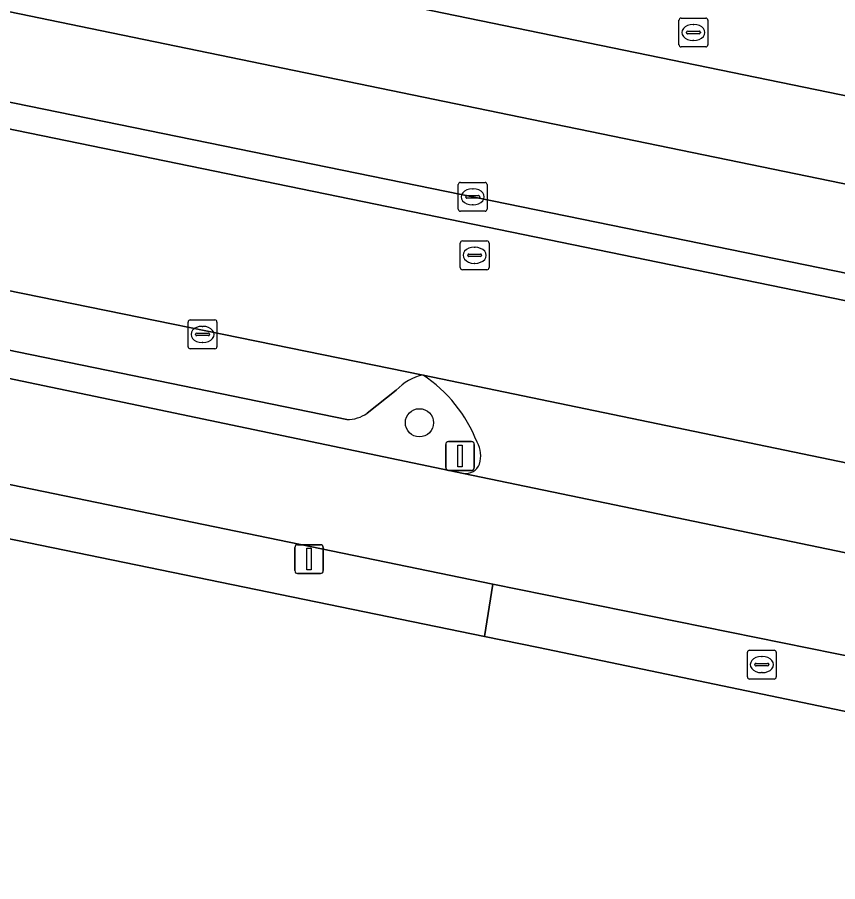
# Model space of a CAD drawing. Extents: x 157692 to 159674, y 381452 to 383291.
# Drawn here: x 158717.08 to 158745.55, y 382041.93 to 382071.93 of the extents above; entities that cross this region are included whole.
import ezdxf

# ---------------------------------------------------------------- set-up
doc = ezdxf.new("R2010")
doc.units = 0
for name, color, linetype in [('IMGEO_Berm_groen', 7, 'Continuous'), ('IMGEO_Boom', 7, 'Continuous'), ('IMGEO_Brandkraan', 7, 'Continuous'), ('IMGEO_Erf', 7, 'Continuous'), ('IMGEO_Fietspad_gesloten', 7, 'Continuous'), ('IMGEO_Kolk', 7, 'Continuous'), ('IMGEO_Lichtmast', 7, 'Continuous'), ('IMGEO_Parkeervlak_open', 7, 'Continuous'), ('IMGEO_Rijbaan_lokaal_open', 7, 'Continuous'), ('IMGEO_Rijbaan_regionaal_gesloten', 7, 'Continuous'), ('IMGEO_Rioolput', 7, 'Continuous'), ('IMGEO_Verkeersbordpaal', 7, 'Continuous'), ('IMGEO_Voetpad_open', 7, 'Continuous')]:
    doc.layers.add(name, color=color, linetype=linetype)

msp = doc.modelspace()

# ---------------------------------------------------------------- linework, layer by layer
at = {"layer": 'IMGEO_Berm_groen'}
for points in [[(158595.092, 382100.086), (158601.14, 382098.944), (158779.77, 382062.223), (158785.616, 382060.813), (158789.108, 382059.781)], [(158778.07, 382056.314), (158773.956, 382057.298), (158711.762, 382070.015), (158600.841, 382092.865), (158585.035, 382095.717)], [(158599.236, 382092.209), (158771.914, 382056.729), (158774.468, 382056.03)], [(158697.585, 382066.362), (158697.271, 382066.421), (158694.964, 382063.831), (158710.713, 382060.669), (158732.567, 382056.096)], [(158728.513, 382057.971), (158700.047, 382063.811), (158699.412, 382064.261), (158698.655, 382065.637)], [(158730.232, 382058.992), (158729.224, 382058.19)]]:
    msp.add_lwpolyline(points, dxfattribs=at)
for centre, radius, start, end in [((158731.546, 382057.746), 1.811, 102.3457, 136.5165), ((158728.413, 382055.385), 4.96, 21.2546, 56.3759), ((158728.533, 382059.17), 1.199, 269.05, 305.1894), ((158732.196, 382056.703), 0.967, 343.3888, 29.7405), ((158732.63, 382056.621), 0.529, 263.1772, 338.4462)]:
    msp.add_arc(centre, radius, start, end, dxfattribs=at)
at = {"layer": 'IMGEO_Boom'}
msp.add_circle((158731.036, 382057.858), 0.489, dxfattribs=at)
at = {"layer": 'IMGEO_Brandkraan'}
for p, q in [((158742.417, 382049.042), (158742.417, 382049.894)), ((158742.492, 382049.968), (158743.344, 382049.968)), ((158743.418, 382049.894), (158743.418, 382049.042)), ((158742.905, 382049.748), (158742.93, 382049.748)), ((158742.676, 382049.462), (158742.676, 382049.474)), ((158743.114, 382049.425), (158742.716, 382049.425)), ((158742.719, 382049.511), (158743.117, 382049.511)), ((158743.16, 382049.474), (158743.16, 382049.462)), ((158743.344, 382048.968), (158742.492, 382048.968)), ((158742.928, 382049.188), (158742.903, 382049.188))]:
    msp.add_line(p, q, dxfattribs=at)
for points in [[(158742.417, 382049.042), (158742.417, 382049.894)], [(158742.492, 382049.968), (158743.344, 382049.968)], [(158743.418, 382049.894), (158743.418, 382049.042)], [(158743.344, 382048.968), (158742.492, 382048.968)]]:
    msp.add_lwpolyline(points, dxfattribs=at)
for centre, radius, start, end in [((158742.494, 382049.892), 0.0765, 91.552, 178.448), ((158742.494, 382049.892), 0.0765, 91.552, 178.448), ((158743.342, 382049.892), 0.0765, 1.552, 88.448), ((158743.342, 382049.892), 0.0765, 1.552, 88.448), ((158742.716, 382049.471), 0.0403, 85.8775, 175.7526), ((158742.713, 382049.461), 0.0366, 178.938, 274.7102), ((158743.117, 382049.468), 0.043, 264.8664, 352.4533), ((158743.121, 382049.473), 0.0386, 1.7309, 96.639), ((158742.494, 382049.044), 0.0765, 181.552, 268.448), ((158742.494, 382049.044), 0.0765, 181.552, 268.448), ((158743.342, 382049.044), 0.0765, 271.552, 358.448), ((158743.342, 382049.044), 0.0765, 271.552, 358.448)]:
    msp.add_arc(centre, radius, start, end, dxfattribs=at)
for centre, major_axis, ratio, start_param, end_param in [((158742.904, 382049.468), (-0.387, 0.002), 0.722429, 4.712389, 7.853982), ((158742.929, 382049.468), (-0.39, 0.002), 0.717154, 1.570796, 4.712389)]:
    msp.add_ellipse(centre, major_axis=major_axis, ratio=ratio, start_param=start_param, end_param=end_param, dxfattribs=at)
at = {"layer": 'IMGEO_Erf'}
msp.add_lwpolyline([(158745.995, 382047.802), (158735.171, 382050.057), (158733.296, 382050.448), (158698.724, 382057.545), (158691.965, 382058.933), (158691.415, 382059.045), (158669.48, 382063.498), (158668.777, 382063.64), (158666.554, 382064.092), (158662.116, 382064.993), (158661.54, 382062.724)], dxfattribs=at)
at = {"layer": 'IMGEO_Fietspad_gesloten'}
for points in [[(158776.64, 382046.995), (158774.025, 382047.607), (158748.896, 382052.715), (158732.567, 382056.096), (158710.713, 382060.669), (158694.964, 382063.831), (158656.145, 382071.8), (158599.36, 382083.49), (158578.485, 382087.788), (158553.523, 382092.644), (158551.737, 382093.049), (158548.395, 382093.597), (158547.676, 382093.718)], [(158533.524, 382092.807), (158567.173, 382086.396), (158657.056, 382067.984), (158692.348, 382060.756), (158733.578, 382052.258), (158746.373, 382049.67), (158773.852, 382044.005)]]:
    msp.add_lwpolyline(points, dxfattribs=at)
at = {"layer": 'IMGEO_Kolk'}
for p, q in [((158732.384, 382065.27), (158732.384, 382066.122)), ((158732.459, 382066.196), (158733.311, 382066.196)), ((158733.385, 382066.122), (158733.385, 382065.27)), ((158732.872, 382065.976), (158732.897, 382065.976)), ((158732.643, 382065.69), (158732.643, 382065.702)), ((158733.081, 382065.653), (158732.683, 382065.653)), ((158732.686, 382065.739), (158733.084, 382065.739)), ((158733.127, 382065.702), (158733.127, 382065.69)), ((158733.311, 382065.196), (158732.459, 382065.196)), ((158732.895, 382065.416), (158732.87, 382065.416)), ((158723.008, 382060.498), (158723.008, 382061.35)), ((158723.083, 382061.424), (158723.935, 382061.424)), ((158724.009, 382061.35), (158724.009, 382060.498)), ((158723.31, 382060.967), (158723.708, 382060.967)), ((158723.496, 382061.204), (158723.521, 382061.204)), ((158723.267, 382060.918), (158723.267, 382060.93)), ((158723.705, 382060.881), (158723.307, 382060.881)), ((158723.751, 382060.93), (158723.751, 382060.918)), ((158723.935, 382060.424), (158723.083, 382060.424)), ((158723.519, 382060.644), (158723.494, 382060.644))]:
    msp.add_line(p, q, dxfattribs=at)
for points in [[(158732.384, 382065.27), (158732.384, 382066.122)], [(158732.459, 382066.196), (158733.311, 382066.196)], [(158733.385, 382066.122), (158733.385, 382065.27)], [(158733.311, 382065.196), (158732.459, 382065.196)], [(158723.008, 382060.498), (158723.008, 382061.35)], [(158723.083, 382061.424), (158723.935, 382061.424)], [(158724.009, 382061.35), (158724.009, 382060.498)], [(158723.935, 382060.424), (158723.083, 382060.424)]]:
    msp.add_lwpolyline(points, dxfattribs=at)
for centre, radius, start, end in [((158732.461, 382066.12), 0.0765, 91.552, 178.448), ((158732.461, 382066.12), 0.0765, 91.552, 178.448), ((158733.309, 382066.12), 0.0765, 1.552, 88.448), ((158733.309, 382066.12), 0.0765, 1.552, 88.448), ((158732.683, 382065.699), 0.0403, 85.8775, 175.7526), ((158732.68, 382065.689), 0.0366, 178.938, 274.7102), ((158733.084, 382065.696), 0.043, 264.8664, 352.4533), ((158733.088, 382065.701), 0.0386, 1.7309, 96.639), ((158732.461, 382065.272), 0.0765, 181.552, 268.448), ((158732.461, 382065.272), 0.0765, 181.552, 268.448), ((158733.309, 382065.272), 0.0765, 271.552, 358.448), ((158733.309, 382065.272), 0.0765, 271.552, 358.448), ((158723.085, 382061.348), 0.0765, 91.552, 178.448), ((158723.085, 382061.348), 0.0765, 91.552, 178.448), ((158723.933, 382061.348), 0.0765, 1.552, 88.448), ((158723.933, 382061.348), 0.0765, 1.552, 88.448), ((158723.307, 382060.927), 0.0403, 85.8775, 175.7526), ((158723.712, 382060.929), 0.0386, 1.7309, 96.639), ((158723.304, 382060.917), 0.0366, 178.938, 274.7102), ((158723.708, 382060.924), 0.043, 264.8664, 352.4533), ((158723.085, 382060.5), 0.0765, 181.552, 268.448), ((158723.085, 382060.5), 0.0765, 181.552, 268.448), ((158723.933, 382060.5), 0.0765, 271.552, 358.448), ((158723.933, 382060.5), 0.0765, 271.552, 358.448)]:
    msp.add_arc(centre, radius, start, end, dxfattribs=at)
for centre, major_axis, ratio, start_param, end_param in [((158732.871, 382065.696), (-0.387, 0.002), 0.722429, 4.712389, 7.853982), ((158732.896, 382065.696), (-0.39, 0.002), 0.717154, 1.570796, 4.712389), ((158723.495, 382060.924), (-0.387, 0.002), 0.722429, 4.712389, 7.853982), ((158723.52, 382060.924), (-0.39, 0.002), 0.717154, 1.570796, 4.712389)]:
    msp.add_ellipse(centre, major_axis=major_axis, ratio=ratio, start_param=start_param, end_param=end_param, dxfattribs=at)
at = {"layer": 'IMGEO_Lichtmast'}
for p, q in [((158726.709, 382052.728), (158726.709, 382053.528)), ((158726.709, 382053.528), (158726.709, 382052.728)), ((158726.809, 382053.628), (158727.599, 382053.628)), ((158727.599, 382053.628), (158726.809, 382053.628)), ((158727.699, 382053.528), (158727.699, 382052.728)), ((158727.699, 382052.728), (158727.699, 382053.528)), ((158727.599, 382052.628), (158726.809, 382052.628)), ((158726.809, 382052.628), (158727.599, 382052.628))]:
    msp.add_line(p, q, dxfattribs=at)
msp.add_lwpolyline([(158727.129, 382053.503), (158727.279, 382053.503), (158727.279, 382052.753), (158727.129, 382052.753), (158727.129, 382053.503)], dxfattribs=at)
for centre, start, end in [((158726.809, 382053.528), 90, 180), ((158726.809, 382053.528), 90, 180), ((158727.599, 382053.528), 0, 90), ((158727.599, 382053.528), 360, 90), ((158726.809, 382052.728), 180, 270), ((158726.809, 382052.728), 180, 270), ((158727.599, 382052.728), 270, 0), ((158727.599, 382052.728), 270, 0)]:
    msp.add_arc(centre, 0.1, start, end, dxfattribs=at)
at = {"layer": 'IMGEO_Parkeervlak_open'}
for points in [[(158731.159, 382059.515), (158697.585, 382066.362)], [(158698.655, 382065.637), (158699.412, 382064.261), (158700.047, 382063.811), (158728.513, 382057.971)], [(158729.224, 382058.19), (158730.232, 382058.992)]]:
    msp.add_lwpolyline(points, dxfattribs=at)
for centre, radius, start, end in [((158731.546, 382057.746), 1.811, 102.3457, 136.5165), ((158728.533, 382059.17), 1.199, 269.05, 305.1894)]:
    msp.add_arc(centre, radius, start, end, dxfattribs=at)
at = {"layer": 'IMGEO_Rijbaan_lokaal_open'}
for points in [[(158774.468, 382056.03), (158771.914, 382056.729), (158599.236, 382092.209)], [(158592.313, 382088.012), (158597.523, 382086.973), (158654.912, 382075.163), (158655.104, 382075.124), (158697.271, 382066.421), (158697.585, 382066.362), (158731.159, 382059.515), (158751.861, 382055.219), (158752.461, 382055.052), (158771.129, 382051.26)]]:
    msp.add_lwpolyline(points, dxfattribs=at)
at = {"layer": 'IMGEO_Rijbaan_regionaal_gesloten'}
for points in [[(158589.111, 382098.117), (158587.099, 382098.457), (158583.058, 382099.038), (158554.031, 382102.561), (158552.923, 382102.699), (158549.755, 382103.091), (158542.731, 382103.96), (158542.34, 382100.899), (158546.212, 382100.441), (158549.3, 382100.078), (158555.508, 382099.332), (158576.858, 382096.793), (158585.035, 382095.717), (158600.841, 382092.865), (158711.762, 382070.015), (158773.956, 382057.298), (158778.07, 382056.314)], [(158789.108, 382059.781), (158785.616, 382060.813), (158779.77, 382062.223), (158601.14, 382098.944), (158595.092, 382100.086)], [(158622.531, 382091.496), (158694.915, 382076.653), (158719.619, 382071.54), (158734.149, 382068.548), (158753.256, 382064.615), (158760.881, 382063.045), (158764.396, 382062.321), (158772.339, 382060.717), (158774.895, 382060.16), (158779.833, 382059.082), (158783.408, 382058.156), (158787.416, 382056.658), (158788.418, 382056.189), (158791.204, 382054.885), (158794.822, 382052.871), (158798.298, 382050.745), (158801.98, 382048.183), (158800.705, 382053.461)], [(158790.739, 382050.676), (158803.489, 382041.935), (158801.98, 382048.183), (158798.298, 382050.745), (158794.822, 382052.871), (158791.204, 382054.885), (158788.418, 382056.189), (158787.416, 382056.658), (158783.408, 382058.156), (158779.833, 382059.082), (158774.895, 382060.16), (158772.339, 382060.717), (158764.396, 382062.321), (158760.881, 382063.045), (158753.256, 382064.615), (158734.149, 382068.548), (158719.619, 382071.54), (158694.915, 382076.653), (158622.531, 382091.496)]]:
    msp.add_lwpolyline(points, dxfattribs=at)
at = {"layer": 'IMGEO_Rioolput'}
for p, q in [((158740.043, 382070.973), (158740.043, 382071.825)), ((158740.118, 382071.899), (158740.97, 382071.899)), ((158741.044, 382071.825), (158741.044, 382070.973)), ((158740.531, 382071.679), (158740.556, 382071.679)), ((158740.302, 382071.393), (158740.302, 382071.405)), ((158740.74, 382071.356), (158740.342, 382071.356)), ((158740.345, 382071.442), (158740.743, 382071.442)), ((158740.786, 382071.405), (158740.786, 382071.393)), ((158740.97, 382070.899), (158740.118, 382070.899)), ((158740.554, 382071.119), (158740.529, 382071.119)), ((158732.451, 382063.243), (158732.451, 382064.095)), ((158732.526, 382064.169), (158733.378, 382064.169)), ((158732.939, 382063.949), (158732.964, 382063.949)), ((158733.452, 382064.095), (158733.452, 382063.243)), ((158732.71, 382063.663), (158732.71, 382063.675)), ((158732.753, 382063.712), (158733.151, 382063.712)), ((158733.194, 382063.675), (158733.194, 382063.663)), ((158733.148, 382063.626), (158732.75, 382063.626)), ((158732.962, 382063.389), (158732.937, 382063.389)), ((158733.378, 382063.169), (158732.526, 382063.169))]:
    msp.add_line(p, q, dxfattribs=at)
for points in [[(158740.043, 382070.973), (158740.043, 382071.825)], [(158740.118, 382071.899), (158740.97, 382071.899)], [(158741.044, 382071.825), (158741.044, 382070.973)], [(158740.97, 382070.899), (158740.118, 382070.899)], [(158732.451, 382063.243), (158732.451, 382064.095)], [(158732.526, 382064.169), (158733.378, 382064.169)], [(158733.452, 382064.095), (158733.452, 382063.243)], [(158733.378, 382063.169), (158732.526, 382063.169)]]:
    msp.add_lwpolyline(points, dxfattribs=at)
for centre, radius, start, end in [((158740.12, 382071.823), 0.0765, 91.552, 178.448), ((158740.12, 382071.823), 0.0765, 91.552, 178.448), ((158740.968, 382071.823), 0.0765, 1.552, 88.448), ((158740.968, 382071.823), 0.0765, 1.552, 88.448), ((158740.342, 382071.402), 0.0403, 85.8775, 175.7526), ((158740.339, 382071.392), 0.0366, 178.938, 274.7102), ((158740.743, 382071.399), 0.043, 264.8664, 352.4533), ((158740.747, 382071.404), 0.0386, 1.7309, 96.639), ((158740.12, 382070.975), 0.0765, 181.552, 268.448), ((158740.12, 382070.975), 0.0765, 181.552, 268.448), ((158740.968, 382070.975), 0.0765, 271.552, 358.448), ((158740.968, 382070.975), 0.0765, 271.552, 358.448), ((158732.528, 382064.093), 0.0765, 91.552, 178.448), ((158732.528, 382064.093), 0.0765, 91.552, 178.448), ((158733.376, 382064.093), 0.0765, 1.552, 88.448), ((158733.376, 382064.093), 0.0765, 1.552, 88.448), ((158732.75, 382063.672), 0.0403, 85.8775, 175.7526), ((158732.747, 382063.662), 0.0366, 178.938, 274.7102), ((158733.151, 382063.669), 0.043, 264.8664, 352.4533), ((158733.155, 382063.674), 0.0386, 1.7309, 96.639), ((158732.528, 382063.245), 0.0765, 181.552, 268.448), ((158732.528, 382063.245), 0.0765, 181.552, 268.448), ((158733.376, 382063.245), 0.0765, 271.552, 358.448), ((158733.376, 382063.245), 0.0765, 271.552, 358.448)]:
    msp.add_arc(centre, radius, start, end, dxfattribs=at)
for centre, major_axis, ratio, start_param, end_param in [((158740.53, 382071.399), (-0.387, 0.002), 0.722429, 4.712389, 7.853982), ((158740.555, 382071.399), (-0.39, 0.002), 0.717154, 1.570796, 4.712389), ((158732.938, 382063.669), (-0.387, 0.002), 0.722429, 4.712389, 7.853982), ((158732.963, 382063.669), (-0.39, 0.002), 0.717154, 1.570796, 4.712389)]:
    msp.add_ellipse(centre, major_axis=major_axis, ratio=ratio, start_param=start_param, end_param=end_param, dxfattribs=at)
at = {"layer": 'IMGEO_Verkeersbordpaal'}
for p, q in [((158731.949, 382056.306), (158731.949, 382057.106)), ((158731.949, 382057.106), (158731.949, 382056.306)), ((158732.049, 382057.206), (158732.839, 382057.206)), ((158732.839, 382057.206), (158732.049, 382057.206)), ((158732.939, 382057.106), (158732.939, 382056.306)), ((158732.939, 382056.306), (158732.939, 382057.106)), ((158732.839, 382056.206), (158732.049, 382056.206)), ((158732.049, 382056.206), (158732.839, 382056.206))]:
    msp.add_line(p, q, dxfattribs=at)
msp.add_lwpolyline([(158732.369, 382057.081), (158732.519, 382057.081), (158732.519, 382056.331), (158732.369, 382056.331), (158732.369, 382057.081)], dxfattribs=at)
for centre, start, end in [((158732.049, 382057.106), 90, 180), ((158732.049, 382057.106), 90, 180), ((158732.839, 382057.106), 0, 90), ((158732.839, 382057.106), 360, 90), ((158732.049, 382056.306), 180, 270), ((158732.049, 382056.306), 180, 270), ((158732.839, 382056.306), 270, 0), ((158732.839, 382056.306), 270, 0)]:
    msp.add_arc(centre, 0.1, start, end, dxfattribs=at)
at = {"layer": 'IMGEO_Voetpad_open'}
for points in [[(158698.724, 382057.545), (158733.296, 382050.448), (158733.578, 382052.258), (158692.348, 382060.756), (158691.965, 382058.933)], [(158735.171, 382050.057), (158745.995, 382047.802), (158746.373, 382049.67), (158733.578, 382052.258), (158733.296, 382050.448)]]:
    msp.add_lwpolyline(points, close=True, dxfattribs=at)
for points in [[(158751.861, 382055.219), (158731.159, 382059.515)], [(158732.567, 382056.096), (158748.896, 382052.715)]]:
    msp.add_lwpolyline(points, dxfattribs=at)
for centre, radius, start, end in [((158728.413, 382055.385), 4.96, 21.2546, 56.3759), ((158732.196, 382056.703), 0.967, 343.3888, 29.7405), ((158732.63, 382056.621), 0.529, 263.1772, 338.4462)]:
    msp.add_arc(centre, radius, start, end, dxfattribs=at)

doc.saveas('drawing.dxf')
